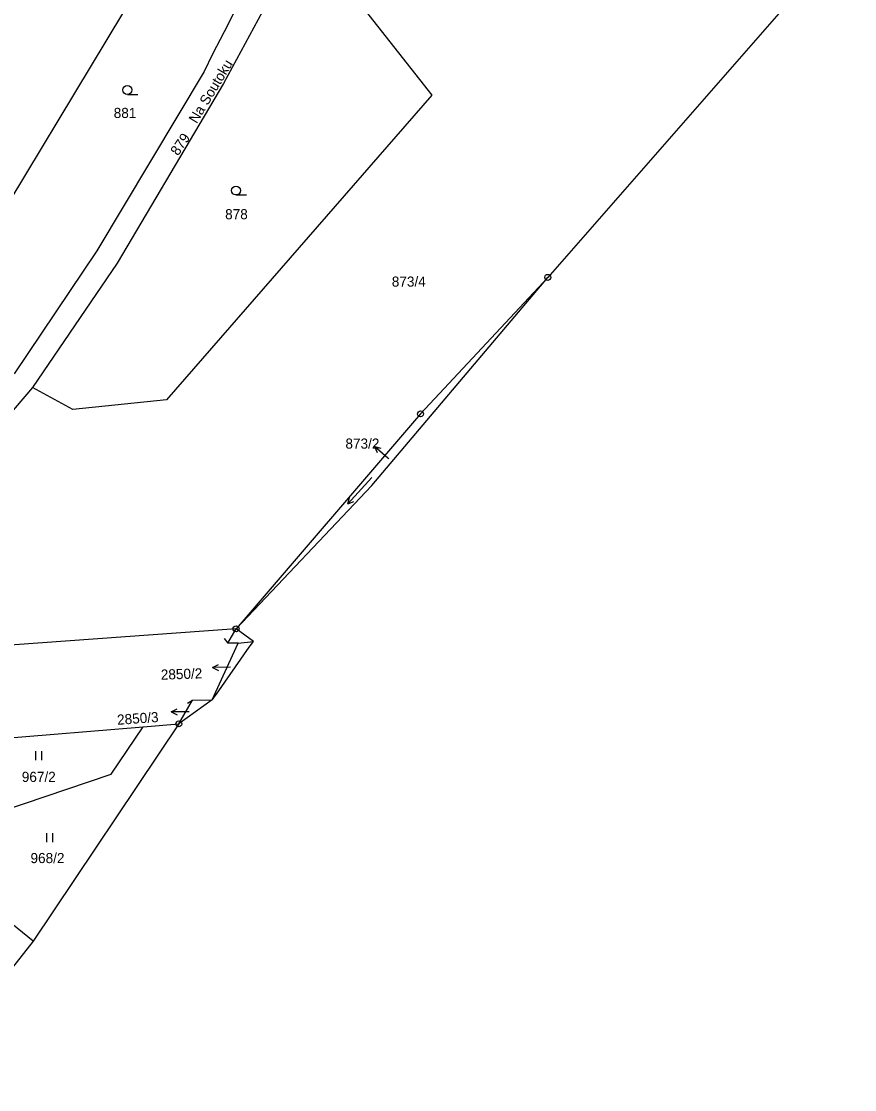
# Model space of a CAD drawing. Extents: x -562167 to -556918, y -1077891 to -1070763.
# Drawn here: x -558964.6 to -558824.9, y -1074750.1 to -1074571 of the extents above; entities that cross this region are included whole.
import ezdxf

# ---------------------------------------------------------------- set-up
doc = ezdxf.new("R2010")
doc.units = 0
for name, color, linetype in [('Hranice parcel', 7, 'Continuous'), ('Parcelní čísla', 7, 'Continuous'), ('Pop  PČ popisy', 7, 'Continuous'), ('Vnitřní kresba', 7, 'Continuous'), ('Značky bodu BP', 7, 'Continuous'), ('Značky kultur', 7, 'Continuous')]:
    doc.layers.add(name, color=color, linetype=linetype)

msp = doc.modelspace()

# ---------------------------------------------------------------- linework, layer by layer
at = {"layer": 'Hranice parcel'}
for p, q in [((-558824.94, -1074555.12), (-558876.36, -1074613.88)), ((-558905.85, -1074648.76), (-558876.36, -1074613.88)), ((-558928.59, -1074672.81), (-558905.85, -1074648.76)), ((-558932.57, -1074684.74), (-558938.18, -1074688.74)), ((-558972.92, -1074691.59), (-558944.16, -1074689.23)), ((-558938.18, -1074688.74), (-558962.57, -1074725.17)), ((-558944.16, -1074689.23), (-558938.18, -1074688.74)), ((-558962.57, -1074725.17), (-558976.95, -1074713.61))]:
    msp.add_line(p, q, dxfattribs=at)
for points in [[(-558919.25, -1074543.81), (-558923.38, -1074557.16), (-558926.02, -1074563.55), (-558930.59, -1074572.74), (-558932.54, -1074576.44), (-558933.93, -1074579.39), (-558951.9, -1074609.42), (-558965.77, -1074630.03)], [(-558936.48, -1074549.76), (-558942.03, -1074560.3), (-558977.54, -1074619.27)], [(-558919.14, -1074558.27), (-558922.7, -1074566.58), (-558930.7, -1074581.37), (-558948.49, -1074611.49), (-558962.7, -1074632.34)], [(-558908.4, -1074567.22), (-558895.78, -1074583.32), (-558940.24, -1074634.39), (-558955.92, -1074636.05), (-558962.7, -1074632.34)], [(-558876.36, -1074613.88), (-558897.68, -1074636.77), (-558928.59, -1074672.81)], [(-558962.7, -1074632.34), (-558971.78, -1074642.95), (-558975.63, -1074646.95)], [(-558928.59, -1074672.81), (-558975.76, -1074676.21), (-559016.4, -1074679.69)], [(-558932.57, -1074684.74), (-558931.88, -1074683.76), (-558926.38, -1074675.91), (-558925.69, -1074674.93), (-558928.59, -1074672.81)], [(-558932.57, -1074684.74), (-558928.24, -1074675.19), (-558929.97, -1074675.23), (-558928.59, -1074672.81)], [(-558938.18, -1074688.74), (-558935.89, -1074684.75), (-558932.57, -1074684.74)], [(-558975.17, -1074705.85), (-558949.52, -1074697.2), (-558944.16, -1074689.23)], [(-558962.57, -1074725.17), (-558973.02, -1074738.4), (-558980.26, -1074750.07)]]:
    msp.add_lwpolyline(points, dxfattribs=at)
at = {"layer": 'Pop  PČ popisy'}
for p, q in [((-558903.13, -1074644.2), (-558905.4, -1074642.23)), ((-558905.4, -1074642.23), (-558904.31, -1074642.51)), ((-558905.4, -1074642.23), (-558904.97, -1074643.27)), ((-558902.99, -1074644.32), (-558903.13, -1074644.2)), ((-558932.52, -1074679.31), (-558931.53, -1074678.79)), ((-558929.52, -1074679.26), (-558932.52, -1074679.31)), ((-558932.52, -1074679.31), (-558931.51, -1074679.8)), ((-558939.45, -1074686.73), (-558938.45, -1074686.23)), ((-558936.45, -1074686.73), (-558939.45, -1074686.73)), ((-558939.45, -1074686.73), (-558938.45, -1074687.23))]:
    msp.add_line(p, q, dxfattribs=at)
at = {"layer": 'Vnitřní kresba'}
for p, q in [((-558930.6, -1074674.45), (-558929.97, -1074675.23)), ((-558928.24, -1074675.19), (-558925.69, -1074674.93)), ((-558936.74, -1074685.28), (-558935.89, -1074684.75))]:
    msp.add_line(p, q, dxfattribs=at)
at = {"layer": 'Značky bodu BP'}
for centre, radius in [((-558876.36, -1074613.88), 0.5), ((-558876.36, -1074613.88), 0.0303), ((-558897.68, -1074636.77), 0.5), ((-558897.68, -1074636.77), 0.0303), ((-558928.59, -1074672.81), 0.5), ((-558928.59, -1074672.81), 0.0303), ((-558938.18, -1074688.74), 0.5), ((-558938.18, -1074688.74), 0.0303)]:
    msp.add_circle(centre, radius, dxfattribs=at)
at = {"layer": 'Značky kultur'}
for p, q in [((-558946.8, -1074583.21), (-558945.05, -1074583.21)), ((-558928.61, -1074600.07), (-558926.86, -1074600.07)), ((-558905.85, -1074647.41), (-558909.86, -1074651.87)), ((-558909.86, -1074651.87), (-558909.58, -1074650.8)), ((-558909.86, -1074651.87), (-558908.84, -1074651.48)), ((-558962.13, -1074694.82), (-558962.13, -1074693.32)), ((-558961.13, -1074694.82), (-558961.13, -1074693.32)), ((-558960.29, -1074708.59), (-558960.29, -1074707.09)), ((-558959.29, -1074708.59), (-558959.29, -1074707.09))]:
    msp.add_line(p, q, dxfattribs=at)
for centre in [(-558946.8, -1074582.46), (-558928.61, -1074599.32)]:
    msp.add_circle(centre, 0.75, dxfattribs=at)

# ---------------------------------------------------------------- texts
at = {"layer": 'Parcelní čísla'}
for s, p in [('881', (-558949.09, -1074587.16)), ('878', (-558930.42, -1074604.14)), ('873/4', (-558902.49, -1074615.44)), ('873/2', (-558910.26, -1074642.6)), ('967/2', (-558964.49, -1074698.48)), ('968/2', (-558963.03, -1074712.09))]:
    msp.add_text(s, height=1.7, dxfattribs=at).set_placement(p)
for s, rotation, p in [('879', 56, (-558938.31, -1074593.6)), ('2850/2', 2, (-558941.17, -1074681.35)), ('2850/3', 4, (-558948.46, -1074688.91))]:
    msp.add_text(s, height=1.7, rotation=rotation, dxfattribs=at).set_placement(p)
at = {"layer": 'Pop  PČ popisy'}
msp.add_text('Na Soutoku', height=1.7, rotation=59, dxfattribs=at).set_placement((-558935.18, -1074588.2))

doc.saveas('drawing.dxf')
